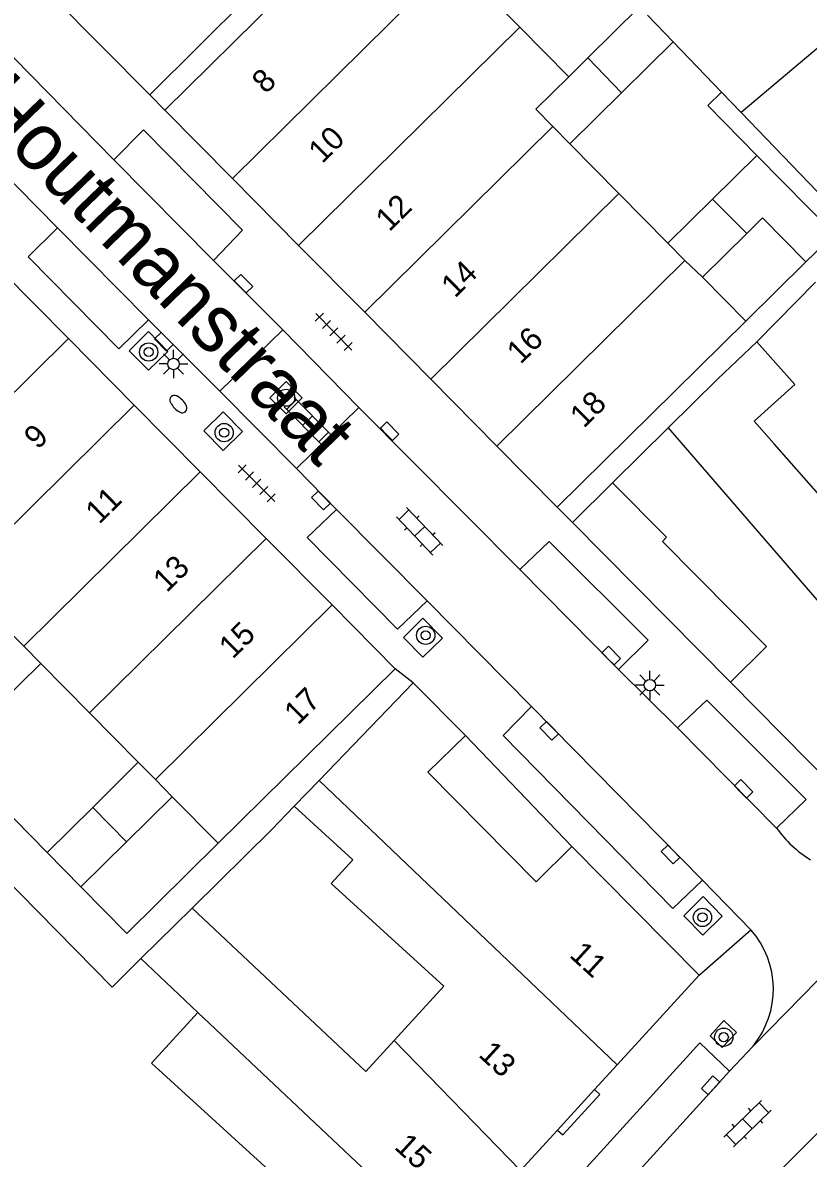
# Model space of a CAD drawing. Extents: x 132994 to 136000, y 393499 to 395512.
# Drawn here: x 133780.07 to 133814.43, y 395408.73 to 395458.38 of the extents above; entities that cross this region are included whole.
import ezdxf

# ---------------------------------------------------------------- set-up
doc = ezdxf.new("R2010")
doc.units = 0
for name, color, linetype in [('gg-afsc-erfafscheiding', 7, 'Continuous'), ('gg-afsc-muur', 7, 'Continuous'), ('gg-anno-huisnummerreeks BGT', 7, 'Continuous'), ('gg-anno-openbare ruimte label', 7, 'Continuous'), ('gg-bbg-gedigitaliseerde bebouwing', 7, 'Continuous'), ('gg-bbg-gedigitaliseerde bijgebouw', 7, 'Continuous'), ('gg-bbg-hoofdgebouw', 7, 'Continuous'), ('gg-bbg-tussenscheiding', 7, 'Continuous'), ('gg-knt-verharding', 7, 'Continuous'), ('gg-knt-verharding nz', 7, 'Continuous'), ('gt-grn-weggrens', 7, 'Continuous'), ('gt-symb-boom', 7, 'Continuous'), ('gt-symb-brandkraan', 7, 'Continuous'), ('gt-symb-klinker verharding', 7, 'Continuous'), ('gt-symb-kolk', 7, 'Continuous'), ('gt-symb-lichtmast', 7, 'Continuous'), ('gt-symb-rioolschacht', 7, 'Continuous'), ('gt-symb-tegel verharding', 7, 'Continuous')]:
    doc.layers.add(name, color=color, linetype=linetype)

# ---------------------------------------------------------------- blocks, each defined once
blk = doc.blocks.new('gt0-BOOM')
at = {"layer": 'gt-symb-boom'}
for radius in [0.4, 0.2]:
    blk.add_circle((0, 0), radius, dxfattribs=at)
blk = doc.blocks.new('gt0-KOLK')
at = {"layer": 'gt-symb-kolk'}
blk.add_lwpolyline([(0, 0), (0.375, 0), (0.375, 0.4), (-0.375, 0.4), (-0.375, 0), (0, 0)], dxfattribs=at)
blk = doc.blocks.new('gt0-LMAST')
at = {"layer": 'gt-symb-lichtmast'}
for p, q in [((-0.005, 0.246), (-0.005, 0.621)), ((-0.182, 0.173), (-0.447, 0.438)), ((0.172, 0.173), (0.437, 0.438)), ((-0.255, -0.004), (-0.63, -0.004)), ((-0.182, -0.181), (-0.447, -0.446)), ((-0.005, -0.254), (-0.005, -0.629)), ((0.437, -0.446), (0.172, -0.181)), ((0.245, -0.004), (0.62, -0.004))]:
    blk.add_line(p, q, dxfattribs=at)
blk.add_circle((-0.005, -0.004), 0.25, dxfattribs=at)
blk = doc.blocks.new('gt0-TEG1')
at = {"layer": 'gt-symb-tegel verharding'}
for p, q in [((-1.125, 0), (1.125, 0)), ((-0.9, -0.25), (-0.9, 0.25)), ((-0.45, -0.25), (-0.45, 0.25)), ((0, -0.25), (0, 0.25)), ((0.45, -0.25), (0.45, 0.25)), ((0.9, -0.25), (0.9, 0.25))]:
    blk.add_line(p, q, dxfattribs=at)
blk = doc.blocks.new('gt0-RS')
at = {"layer": 'gt-symb-rioolschacht'}
blk.add_lwpolyline([(-0.5, -0.5), (0.5, -0.5), (0.5, 0.5), (-0.5, 0.5)], close=True, dxfattribs=at)
blk.add_circle((0, 0), 0.375, dxfattribs=at)
blk = doc.blocks.new('gt0-KL1')
at = {"layer": 'gt-symb-klinker verharding'}
for p, q in [((-1.15, 0.3), (1.15, 0.3)), ((-1, -0.3), (-1, 0.3)), ((-0.5, 0.3), (-0.5, 0.45)), ((0, -0.3), (0, 0.3)), ((0.5, 0.3), (0.5, 0.45)), ((1, -0.3), (1, 0.3)), ((-1.15, -0.3), (1.15, -0.3)), ((-0.5, -0.45), (-0.5, -0.3)), ((0.5, -0.45), (0.5, -0.3))]:
    blk.add_line(p, q, dxfattribs=at)
blk = doc.blocks.new('gt0-BR')
at = {"layer": 'gt-symb-brandkraan'}
for centre, radius, start, end in [((-0.244, 0), 0.206, 107.5669, 252.4331), ((0.599, -2.664), 3, 106.892, 107.5669), ((0, -0.691), 0.938, 73.108, 106.892), ((-0.599, -2.664), 3, 72.4331, 73.108), ((0.244, 0), 0.206, 287.567, 72.4331), ((0.599, 2.664), 3, 252.4331, 253.108), ((0, 0.691), 0.938, 253.108, 286.8921), ((-0.599, 2.664), 3, 286.8921, 287.567)]:
    blk.add_arc(centre, radius, start, end, dxfattribs=at)

msp = doc.modelspace()

# ---------------------------------------------------------------- linework, layer by layer
at = {"layer": 'gg-afsc-erfafscheiding'}
for p, q in [((133811.699, 395445.327), (133814.327, 395447.916)), ((133812.181, 395444.418), (133814.747, 395447.034)), ((133790.97, 395423.11), (133791.945, 395424.122)), ((133790.97, 395423.11), (133787.481, 395419.67))]:
    msp.add_line(p, q, dxfattribs=at)
for points in [[(133812.178, 395452.577), (133810.036, 395454.751), (133810.636, 395455.343)], [(133785.236, 395417.457), (133783.978, 395416.216), (133777.495, 395422.792), (133778.993, 395424.268), (133781.135, 395422.094)], [(133788.617, 395422.501), (133784.619, 395418.562), (133782.611, 395420.599)]]:
    msp.add_lwpolyline(points, dxfattribs=at)
at = {"layer": 'gg-afsc-muur'}
for p, q in [((133804.116, 395436.526), (133805.87, 395438.26)), ((133811.02, 395429.54), (133804.116, 395436.526)), ((133799.43, 395427.22), (133804.08, 395422.36))]:
    msp.add_line(p, q, dxfattribs=at)
at = {"layer": 'gg-bbg-gedigitaliseerde bebouwing'}
for p, q in [((133786.28, 395454.56), (133794.562, 395462.72)), ((133785.62, 395455.23), (133790.92, 395460.484)), ((133799.624, 395460.401), (133801.805, 395458.188)), ((133801.805, 395458.188), (133803.947, 395456.014)), ((133806.143, 395450.915), (133804, 395453.089)), ((133808.284, 395448.741), (133806.143, 395450.915)), ((133811.699, 395445.327), (133809.799, 395447.256)), ((133803.45, 395437.2), (133811.699, 395445.327)), ((133812.181, 395444.418), (133810.46, 395442.797)), ((133810.46, 395442.797), (133808.303, 395440.665)), ((133812.935, 395439.966), (133812.062, 395440.964)), ((133808.303, 395440.665), (133805.87, 395438.26)), ((133782.986, 395428.202), (133780.855, 395430.366)), ((133796.36, 395430.13), (133788.617, 395422.501)), ((133793.034, 395425.251), (133797.15, 395429.52)), ((133782.986, 395428.202), (133785.124, 395426.042)), ((133791.945, 395424.122), (133793.034, 395425.251)), ((133788.617, 395422.501), (133786.609, 395424.539)), ((133785.236, 395417.457), (133787.481, 395419.67)), ((133787.727, 395415.109), (133785.236, 395417.457))]:
    msp.add_line(p, q, dxfattribs=at)
for points in [[(133812.062, 395440.964), (133813.845, 395442.561), (133812.181, 395444.418)], [(133818.772, 395436.377), (133817.261, 395435.048), (133812.935, 395439.966)], [(133791.945, 395424.122), (133794.507, 395421.783), (133793.561, 395420.746)], [(133796.31, 395413.877), (133798.481, 395416.254), (133793.561, 395420.746)], [(133787.481, 395419.67), (133795.069, 395412.517), (133796.31, 395413.877)], [(133790.947, 395405.339), (133789.621, 395406.55), (133790.997, 395408.057), (133785.702, 395412.891), (133787.727, 395415.109)]]:
    msp.add_lwpolyline(points, dxfattribs=at)
at = {"layer": 'gg-bbg-gedigitaliseerde bijgebouw'}
for p, q in [((133804.78, 395456.835), (133807.049, 395459.07)), ((133808.521, 395457.544), (133806.26, 395455.316)), ((133808.521, 395457.544), (133810.636, 395455.343)), ((133804.78, 395456.835), (133803.947, 395456.014)), ((133811.493, 395454.452), (133810.636, 395455.343)), ((133804, 395453.089), (133806.26, 395455.316)), ((133811.493, 395454.452), (133816.793, 395448.936)), ((133812.178, 395452.577), (133810.231, 395450.659)), ((133810.231, 395450.659), (133808.284, 395448.741)), ((133809.799, 395447.256), (133811.732, 395449.161)), ((133780.855, 395430.366), (133778.856, 395428.396)), ((133785.124, 395426.042), (133783.13, 395424.068)), ((133783.13, 395424.068), (133781.135, 395422.094)), ((133786.609, 395424.539), (133784.61, 395422.569)), ((133781.135, 395422.094), (133782.611, 395420.599)), ((133784.61, 395422.569), (133782.611, 395420.599))]:
    msp.add_line(p, q, dxfattribs=at)
for points in [[(133812.178, 395452.577), (133815.567, 395449.138), (133814.327, 395447.916)], [(133814.327, 395447.916), (133812.426, 395449.845), (133811.732, 395449.161)]]:
    msp.add_lwpolyline(points, dxfattribs=at)
at = {"layer": 'gg-bbg-hoofdgebouw'}
for p, q in [((133769.41, 395471.58), (133785.62, 395455.23)), ((133786.28, 395454.56), (133789.241, 395451.566)), ((133789.241, 395451.566), (133792.133, 395448.642)), ((133792.133, 395448.642), (133795.025, 395445.718)), ((133782.065, 395444.566), (133779.15, 395447.51)), ((133795.025, 395445.718), (133797.917, 395442.795)), ((133784.948, 395441.655), (133782.065, 395444.566)), ((133797.917, 395442.795), (133800.809, 395439.87)), ((133787.83, 395438.744), (133784.948, 395441.655)), ((133800.809, 395439.87), (133803.45, 395437.2)), ((133790.713, 395435.833), (133787.83, 395438.744)), ((133793.595, 395432.922), (133790.713, 395435.833)), ((133796.36, 395430.13), (133793.595, 395432.922)), ((133816.59, 395423.91), (133811.02, 395429.54)), ((133797.15, 395429.52), (133799.43, 395427.22)), ((133809.65, 395416.74), (133804.08, 395422.36)), ((133806.073, 395412.822), (133809.65, 395416.74)), ((133805.079, 395411.733), (133806.073, 395412.822)), ((133803.461, 395409.961), (133805.079, 395411.733)), ((133801.845, 395408.192), (133803.461, 395409.961))]:
    msp.add_line(p, q, dxfattribs=at)
for points in [[(133811.02, 395429.54), (133812.6, 395431.1), (133808.05, 395435.7), (133808.23, 395435.88), (133805.87, 395438.26)], [(133799.43, 395427.22), (133797.78, 395425.61), (133802.52, 395420.82), (133804.08, 395422.36)]]:
    msp.add_lwpolyline(points, dxfattribs=at)
at = {"layer": 'gg-bbg-tussenscheiding'}
for p, q in [((133789.241, 395451.566), (133797.509, 395459.729)), ((133808.521, 395457.544), (133807.401, 395458.705)), ((133792.133, 395448.642), (133801.805, 395458.188)), ((133815.45, 395457.784), (133811.493, 395454.452)), ((133804.78, 395456.835), (133806.26, 395455.316)), ((133795.025, 395445.718), (133803.256, 395453.845)), ((133803.256, 395453.845), (133804, 395453.089)), ((133797.917, 395442.795), (133806.143, 395450.915)), ((133810.231, 395450.659), (133811.732, 395449.161)), ((133809.029, 395447.986), (133808.284, 395448.741)), ((133800.809, 395439.87), (133809.029, 395447.986)), ((133809.029, 395447.986), (133809.799, 395447.256)), ((133782.065, 395444.566), (133774.351, 395436.952)), ((133784.948, 395441.655), (133777.228, 395434.033)), ((133808.303, 395440.665), (133820.098, 395426.995)), ((133787.83, 395438.744), (133780.11, 395431.122)), ((133790.713, 395435.833), (133782.986, 395428.202)), ((133793.595, 395432.922), (133785.868, 395425.291)), ((133780.11, 395431.122), (133779.37, 395431.869)), ((133780.11, 395431.122), (133780.855, 395430.366)), ((133785.868, 395425.291), (133785.124, 395426.042)), ((133786.609, 395424.539), (133785.868, 395425.291)), ((133793.034, 395425.251), (133806.073, 395412.822)), ((133783.13, 395424.068), (133784.61, 395422.569)), ((133787.727, 395415.109), (133798.707, 395404.755)), ((133796.31, 395413.877), (133801.845, 395408.192))]:
    msp.add_line(p, q, dxfattribs=at)
msp.add_lwpolyline([(133803.947, 395456.014), (133802.512, 395454.6), (133803.256, 395453.845)], dxfattribs=at)
at = {"layer": 'gg-knt-verharding'}
for p, q in [((133784.056, 395452.385), (133778.441, 395458.101)), ((133776.647, 395454.406), (133781.593, 395449.408)), ((133791.444, 395444.943), (133788.412, 395447.987)), ((133785.575, 395445.393), (133788.686, 395442.262)), ((133791.444, 395444.943), (133788.686, 395442.262)), ((133794.769, 395441.558), (133791.444, 395444.943)), ((133788.686, 395442.262), (133792.042, 395438.89)), ((133794.769, 395441.558), (133792.042, 395438.89)), ((133801.806, 395434.477), (133794.769, 395441.558)), ((133792.042, 395438.89), (133793.79, 395437.099)), ((133797.764, 395433.104), (133802.326, 395428.485)), ((133808.707, 395427.55), (133806.125, 395430.104)), ((133809.797, 395420.891), (133811.92, 395418.72)), ((133812.01, 395413.629), (133810.976, 395412.533)), ((133812.92, 395407.917), (133814.969, 395409.976))]:
    msp.add_line(p, q, dxfattribs=at)
for points in [[(133788.412, 395447.987), (133789.676, 395449.306), (133785.346, 395453.687), (133784.056, 395452.385)], [(133781.593, 395449.408), (133780.307, 395448.147), (133784.274, 395444.114), (133785.575, 395445.393)], [(133785.565, 395443.183), (133784.723, 395444.027), (133785.572, 395444.878), (133786.42, 395444.009), (133785.565, 395443.183)], [(133788.836, 395439.669), (133787.982, 395440.53), (133788.842, 395441.363), (133789.687, 395440.507), (133788.836, 395439.669)], [(133793.79, 395437.099), (133792.513, 395435.874), (133796.467, 395431.859), (133797.764, 395433.104)], [(133806.125, 395430.104), (133807.421, 395431.384), (133803.095, 395435.694), (133801.806, 395434.477)], [(133797.571, 395430.641), (133796.721, 395431.5), (133797.57, 395432.346), (133798.435, 395431.475), (133797.571, 395430.641)], [(133813.044, 395423.164), (133814.328, 395424.416), (133809.991, 395428.753), (133808.707, 395427.55)], [(133802.326, 395428.485), (133801.08, 395427.212), (133808.5, 395419.646), (133809.797, 395420.891)], [(133808.979, 395419.333), (133809.834, 395420.168), (133810.661, 395419.312), (133809.82, 395418.484), (133808.979, 395419.333)], [(133810.129, 395414.087), (133810.658, 395413.573), (133811.287, 395414.229), (133810.737, 395414.755), (133810.129, 395414.087)], [(133810.976, 395412.533), (133809.677, 395413.779), (133802.549, 395405.937), (133803.864, 395404.725)], [(133803.461, 395409.961), (133803.689, 395409.752), (133805.308, 395411.524), (133805.079, 395411.733)]]:
    msp.add_lwpolyline(points, dxfattribs=at)
for centre, radius, start, end in [((133817.177, 395426.103), 5.072, 215.4172, 238.4969), ((133808.963, 395416.121), 3.936, 320.7144, 41.3112)]:
    msp.add_arc(centre, radius, start, end, dxfattribs=at)
at = {"layer": 'gg-knt-verharding nz'}
for p, q in [((133784.056, 395452.385), (133788.412, 395447.987)), ((133785.575, 395445.393), (133781.593, 395449.408)), ((133797.764, 395433.104), (133793.79, 395437.099)), ((133801.806, 395434.477), (133806.125, 395430.104)), ((133809.797, 395420.891), (133802.326, 395428.485)), ((133808.707, 395427.55), (133813.044, 395423.164)), ((133803.864, 395404.725), (133810.976, 395412.533))]:
    msp.add_line(p, q, dxfattribs=at)
at = {"layer": 'gt-grn-weggrens'}
for p, q in [((133785.62, 395455.23), (133786.28, 395454.56)), ((133803.45, 395437.2), (133804.116, 395436.526)), ((133797.15, 395429.52), (133796.36, 395430.13)), ((133812.01, 395413.629), (133820.334, 395422.12)), ((133809.65, 395416.74), (133811.92, 395418.72))]:
    msp.add_line(p, q, dxfattribs=at)

# ---------------------------------------------------------------- block references
at = {"layer": 'gt-symb-boom'}
for p in [(133785.577, 395443.98), (133788.878, 395440.457), (133797.694, 395431.594), (133809.799, 395419.261), (133810.73, 395414.023)]:
    msp.add_blockref('gt0-BOOM', p, dxfattribs=at)
at = {"layer": 'gt-symb-brandkraan', "rotation": -45.48623256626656}
msp.add_blockref('gt0-BR', (133786.877, 395441.704), dxfattribs=at)
at = {"layer": 'gt-symb-klinker verharding'}
for p, rotation in [((133792.522, 395440.974), -45.283439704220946), ((133797.433, 395436.144), -46.45841765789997), ((133811.765, 395410.244), 44.189646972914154)]:
    msp.add_blockref('gt0-KL1', p, dxfattribs=dict(at, rotation=rotation))
at = {"layer": 'gt-symb-kolk'}
for p, rotation in [((133789.584, 395446.828), -45.405196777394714), ((133786.38, 395444.572), 134.43273359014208), ((133795.973, 395440.38), -45.324159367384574), ((133793.253, 395437.632), 133.94658952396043), ((133805.666, 395430.567), -45.36442053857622), ((133803.238, 395427.558), 134.53205682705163), ((133811.458, 395424.739), -45.64829798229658), ((133808.543, 395422.152), 134.83791901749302), ((133810.301, 395411.785), 47.63383016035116)]:
    msp.add_blockref('gt0-KOLK', p, dxfattribs=dict(at, rotation=rotation))
at = {"layer": 'gt-symb-lichtmast'}
for p in [(133786.67, 395443.461), (133807.501, 395429.422)]:
    msp.add_blockref('gt0-LMAST', p, dxfattribs=at)
at = {"layer": 'gt-symb-rioolschacht', "rotation": -135.08104065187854}
msp.add_blockref('gt0-RS', (133791.588, 395441.981), dxfattribs=at)
at = {"layer": 'gt-symb-tegel verharding', "rotation": -45.28343970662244}
for p in [(133793.673, 395444.866), (133790.299, 395438.239)]:
    msp.add_blockref('gt0-TEG1', p, dxfattribs=at)

# ---------------------------------------------------------------- texts
at = {"layer": 'gg-anno-huisnummerreeks BGT'}
for s, rotation, p in [('8', 44.7, (133790.696, 395455.231)), ('10', 44.7, (133793.165, 395452.183)), ('12', 44.7, (133796.105, 395449.21)), ('14', 44.7, (133798.975, 395446.309)), ('16', 44.7, (133801.842, 395443.411)), ('18', 44.7, (133804.607, 395440.614)), ('9', 44.7, (133780.725, 395439.684)), ('11', 44.7, (133783.413, 395436.417)), ('13', 44.7, (133786.37, 395433.431)), ('15', 44.7, (133789.252, 395430.52)), ('17', 44.7, (133792.105, 395427.639)), ('11', 317.6, (133803.934, 395417.564)), ('13', 317.6, (133799.959, 395413.212)), ('15', 317.6, (133796.276, 395409.178))]:
    msp.add_text(s, height=1, rotation=rotation, dxfattribs=at).set_placement(p)
at = {"layer": 'gg-anno-openbare ruimte label'}
msp.add_text('Houtmanstraat', height=2.5, rotation=314.1, dxfattribs=at).set_placement((133777.761, 395454.644))

doc.saveas('drawing.dxf')
